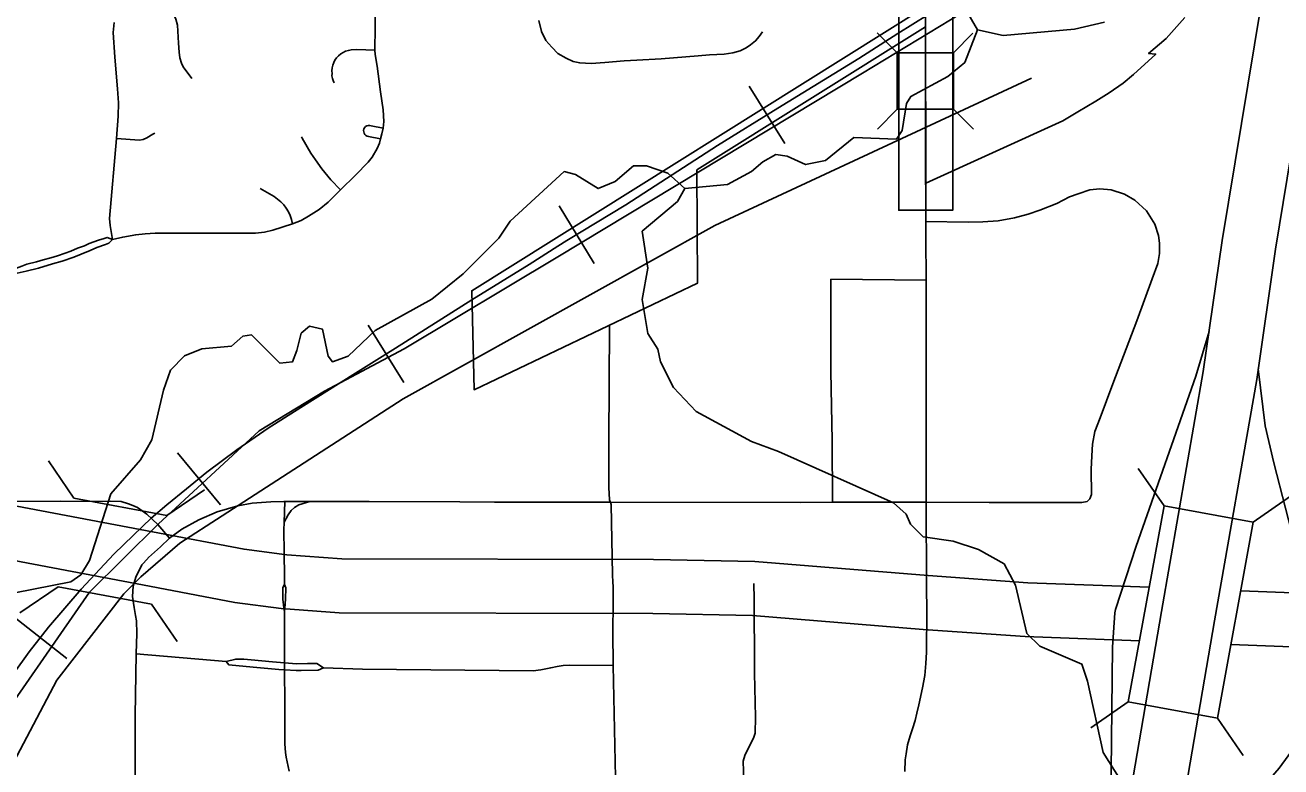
# Model space of a CAD drawing. Extents: x -1403959 to 81668, y -1400582 to 11018.
# Drawn here: x 7677.6 to 7812.6, y 8302.4 to 8382.1 of the extents above; entities that cross this region are included whole.
import ezdxf

# ---------------------------------------------------------------- set-up
doc = ezdxf.new("R2010")
doc.units = 0
for name, color, linetype in [('tdCiCityStreetTxt', 7, 'Continuous'), ('tdCiCoBndryTxt', 7, 'Continuous'), ('tdCiRRCL', 7, 'Continuous'), ('tdCiSecText', 7, 'Continuous'), ('tdCiSectLine', 7, 'Continuous'), ('tdCiSectNmbr', 7, 'Continuous'), ('tdCiSectTwpRng', 7, 'Continuous'), ('tdCoClipBndry', 7, 'Continuous'), ('tdCoDivCarto', 7, 'Continuous'), ('tdCoIntCL', 7, 'Continuous'), ('tdCoSecRteBand', 7, 'Continuous'), ('tdCoSurfBitum', 7, 'Continuous'), ('tdCoSurfEarth', 7, 'Continuous')]:
    doc.layers.add(name, color=color, linetype=linetype)

msp = doc.modelspace()

# ---------------------------------------------------------------- linework, layer by layer
at = {"layer": 'tdCiCityStreetTxt'}
for p, q in [((7800.01, 8330.49), (7797.23, 8334.5)), ((7809.59, 8328.74), (7813.61, 8331.52)), ((7796.16, 8309.4), (7800.01, 8330.49)), ((7800.01, 8330.49), (7809.59, 8328.74)), ((7809.59, 8328.74), (7805.75, 8307.65)), ((7796.16, 8309.4), (7792.15, 8306.62)), ((7805.75, 8307.65), (7796.16, 8309.4)), ((7805.75, 8307.65), (7805.75, 8307.65)), ((7805.75, 8307.65), (7808.52, 8303.64))]:
    msp.add_line(p, q, dxfattribs=at)
at = {"layer": 'tdCiCoBndryTxt'}
for points in [[(7774.38, 8381.96), (7774.38, 8384.12)], [(7774.38, 8381.95), (7774.38, 8381.96)], [(7774.39, 8365.15), (7774.39, 8365.94), (7774.38, 8381.95)]]:
    msp.add_lwpolyline(points, dxfattribs=at)
at = {"layer": 'tdCiRRCL'}
msp.add_lwpolyline([(7774.38, 8384.12), (7725.59, 8353.6), (7725.83, 8342.96), (7749.84, 8354.4), (7749.79, 8366.58), (7774.38, 8381.96), (7774.38, 8373.56), (7774.39, 8365.15), (7789.12, 8371.87), (7790.75, 8372.84), (7792.68, 8373.97), (7794.1, 8374.88), (7795.6, 8375.9), (7796.73, 8376.83), (7799.12, 8379.03), (7798.35, 8379.08), (7800.25, 8380.72), (7802.24, 8382.96)], dxfattribs=at)
at = {"layer": 'tdCiSecText'}
for points in [[(7769.18, 8381.31), (7771.32, 8379.17), (7777.37, 8379.17)], [(7779.47, 8381.27), (7777.37, 8379.17), (7777.38, 8373.12)], [(7769.19, 8370.98), (7771.33, 8373.12), (7771.32, 8379.17)], [(7779.52, 8370.98), (7777.38, 8373.12), (7771.33, 8373.12)]]:
    msp.add_lwpolyline(points, dxfattribs=at)
at = {"layer": 'tdCiSectLine'}
msp.add_lwpolyline([(7777.27, 8400.4), (7777.29, 8365.94), (7777.29, 8365.94), (7777.29, 8365.15), (7777.29, 8362.24), (7771.49, 8362.24), (7771.49, 8365.15), (7771.49, 8365.94), (7771.47, 8400.4)], dxfattribs=at)
at = {"layer": 'tdCiSectNmbr'}
for points in [[(7774.39, 8362.55), (7774.39, 8365.15)], [(7774.39, 8359.3), (7774.39, 8361.05), (7774.39, 8362.55)], [(7774.43, 8354.76), (7774.39, 8359.3)], [(7774.43, 8354.74), (7774.43, 8354.76)], [(7774.44, 8330.89), (7774.43, 8354.49), (7774.43, 8354.74)], [(7690.77, 8324.84), (7690.84, 8324.92), (7692.14, 8326.07), (7693.08, 8326.99), (7694.42, 8327.98), (7696.25, 8328.96), (7698.23, 8329.82), (7700.45, 8330.49), (7701.98, 8330.76), (7703.97, 8330.91), (7705.39, 8330.93)], [(7705.39, 8330.93), (7705.5, 8330.93), (7708.17, 8330.93), (7712.84, 8330.93)], [(7705.47, 8322.31), (7705.46, 8322.86), (7705.42, 8325.47), (7705.4, 8327.89), (7705.43, 8328.69), (7705.5, 8330.93)], [(7705.43, 8328.69), (7705.62, 8329.13), (7705.84, 8329.52), (7706.17, 8329.99), (7706.53, 8330.3), (7706.98, 8330.57), (7708.17, 8330.93)], [(7712.84, 8330.93), (7714.57, 8330.93), (7724.32, 8330.9)], [(7724.32, 8330.9), (7728.03, 8330.89), (7730.91, 8330.89)], [(7730.91, 8330.89), (7740.48, 8330.89), (7760.88, 8330.85), (7764.37, 8330.86), (7774.44, 8330.89)], [(7774.49, 8322.06), (7774.44, 8330.89)], [(7689.44, 8318.7), (7689.29, 8319.54), (7689.13, 8320.73), (7689.19, 8321.84), (7689.46, 8322.8), (7690.13, 8324.14), (7690.76, 8324.83)], [(7705.47, 8322.02), (7705.29, 8321.69), (7705.26, 8320.94), (7705.28, 8320.46), (7705.37, 8319.5), (7705.45, 8319.13)], [(7705.47, 8322.02), (7705.47, 8322.31)], [(7705.47, 8319.28), (7705.5, 8319.49), (7705.56, 8320.45), (7705.6, 8321.67), (7705.47, 8322.02)], [(7774.49, 8320.85), (7774.49, 8322.06)], [(7774.5, 8320.08), (7774.49, 8320.85)], [(7774.5, 8319.45), (7774.5, 8320.08)], [(7689.5, 8314.56), (7689.59, 8316.77), (7689.55, 8318.11), (7689.44, 8318.7)], [(7705.45, 8319.13), (7705.47, 8319.28)], [(7705.47, 8313.18), (7705.47, 8313.6), (7705.46, 8317.44), (7705.45, 8319.13)], [(7774.46, 8314.74), (7774.48, 8315.14), (7774.5, 8318.8), (7774.5, 8319.45)], [(7772.16, 8301.93), (7772.19, 8303.19), (7772.27, 8303.83), (7772.44, 8304.8), (7772.72, 8305.76), (7772.96, 8306.52), (7773.24, 8307.41), (7773.44, 8308.21), (7773.64, 8309.1), (7774.04, 8310.91), (7774.28, 8312.23), (7774.41, 8313.52), (7774.46, 8314.74)], [(7689.41, 8302.83), (7689.4, 8307.96), (7689.5, 8314.56)], [(7705.47, 8312.85), (7705.47, 8313.18)], [(7705.58, 8303.97), (7705.49, 8304.91), (7705.49, 8309.28), (7705.47, 8312.85)], [(7705.96, 8301.96), (7705.63, 8303.45), (7705.58, 8303.97)], [(7689.44, 8289.29), (7689.42, 8295.49), (7689.41, 8302.83)]]:
    msp.add_lwpolyline(points, dxfattribs=at)
at = {"layer": 'tdCiSectTwpRng'}
for points in [[(7695.51, 8376.42), (7694.57, 8377.67), (7694.4, 8378.04), (7694.2, 8378.63), (7694.13, 8379.23), (7694.07, 8380.22), (7693.94, 8382.13), (7693.76, 8382.79), (7693.57, 8383.29), (7693.27, 8383.79), (7692.82, 8384.28), (7692.19, 8384.73), (7688.87, 8386.56)], [(7686.96, 8359.12), (7688.06, 8359.36), (7689.47, 8359.62), (7690.46, 8359.72), (7691.56, 8359.78), (7694.67, 8359.77), (7700.96, 8359.78), (7702.32, 8359.79), (7703.3, 8359.89), (7704.2, 8360.09), (7706.32, 8360.8), (7707.23, 8361.14), (7708.05, 8361.61), (7709.18, 8362.33), (7710.14, 8363.1), (7711.49, 8364.46), (7713.09, 8366.03), (7714.45, 8367.42), (7714.87, 8367.96), (7715.4, 8368.89), (7715.66, 8369.47), (7715.76, 8369.92), (7715.91, 8370.45), (7716.05, 8371.08), (7716.14, 8371.79), (7716.05, 8373.05), (7715.77, 8374.96), (7715.4, 8377.72), (7715.22, 8378.98), (7715.18, 8379.44), (7715.25, 8384.32)], [(7686.96, 8359.12), (7686.73, 8360.61), (7686.66, 8361.35), (7686.81, 8363.4), (7687.21, 8367.91), (7687.39, 8369.95), (7687.59, 8372.37), (7687.62, 8373.8), (7687.52, 8375.3), (7687.21, 8378.7), (7687.03, 8381.34), (7687.15, 8382.43)], [(7756.85, 8381.42), (7756.5, 8380.91), (7756.1, 8380.45), (7755.56, 8380.01), (7755.08, 8379.72), (7754.44, 8379.39), (7753.67, 8379.15), (7752.73, 8379.04), (7751.16, 8378.96), (7749.92, 8378.85), (7745.95, 8378.52), (7743.32, 8378.38), (7741.98, 8378.32), (7739.88, 8378.12), (7738.44, 8378.01), (7737.19, 8378.08), (7736.47, 8378.24), (7735.73, 8378.59), (7734.85, 8379.11), (7734.19, 8379.76), (7733.55, 8380.51), (7733.09, 8381.47), (7732.81, 8382.64)], [(7710.8, 8375.96), (7710.68, 8376.18), (7710.6, 8376.42), (7710.56, 8376.68), (7710.58, 8376.93), (7710.56, 8377.23), (7710.58, 8377.54), (7710.64, 8377.83), (7710.75, 8378.12), (7710.88, 8378.39), (7711.06, 8378.64), (7711.26, 8378.86), (7711.5, 8379.06), (7711.75, 8379.22), (7712.03, 8379.34), (7712.32, 8379.43), (7712.62, 8379.48), (7713.24, 8379.52), (7715.18, 8379.44)], [(7715.76, 8369.92), (7714.5, 8370.19), (7714.35, 8370.22), (7714.21, 8370.29), (7714.1, 8370.4), (7714.02, 8370.53), (7713.97, 8370.68), (7713.96, 8370.83), (7714, 8370.99), (7714.07, 8371.12), (7714.18, 8371.24), (7714.31, 8371.32), (7714.46, 8371.36), (7714.62, 8371.37), (7714.77, 8371.33), (7716.05, 8371.08)], [(7687.39, 8369.95), (7689.86, 8369.77), (7690.27, 8369.86), (7690.66, 8370.02), (7691.3, 8370.43), (7691.51, 8370.54)], [(7711.49, 8364.46), (7710.45, 8365.51), (7709.47, 8366.71), (7708.8, 8367.65), (7708.29, 8368.4), (7707.35, 8370), (7707.27, 8370.14)], [(7706.32, 8360.8), (7706.22, 8361.24), (7706.07, 8361.67), (7705.88, 8362.08), (7705.65, 8362.47), (7705.37, 8362.83), (7705.06, 8363.16), (7704.72, 8363.45), (7704.35, 8363.71), (7702.84, 8364.57)], [(7792.04, 8331.24), (7792.21, 8331.7), (7792.19, 8334.4), (7792.23, 8335.87), (7792.31, 8337.09), (7792.58, 8338.47), (7793.13, 8339.95), (7794.49, 8343.58), (7797.07, 8350.38), (7798.74, 8354.86), (7799.35, 8356.54), (7799.52, 8357.6), (7799.52, 8358.71), (7799.43, 8359.53), (7799.01, 8360.77), (7798.13, 8362.17), (7796.88, 8363.32), (7795.77, 8363.97), (7794.34, 8364.45), (7793.09, 8364.54), (7792.04, 8364.45), (7790.78, 8364.01), (7789.86, 8363.68), (7788.5, 8362.99), (7786.66, 8362.25), (7785.4, 8361.81), (7783.92, 8361.42), (7782.16, 8361.12), (7780.54, 8361), (7778.95, 8360.98), (7774.39, 8361.05)], [(7686.96, 8359.12), (7686.39, 8359.32), (7686.06, 8359.22), (7685.46, 8359.02), (7684.97, 8358.84), (7684.46, 8358.66), (7683.94, 8358.44), (7683.19, 8358.16), (7682.47, 8357.85), (7681.87, 8357.62), (7681.04, 8357.34), (7680.32, 8357.14), (7679.52, 8356.91), (7678.79, 8356.72), (7677.75, 8356.44), (7677.2, 8356.25), (7676.63, 8356.03), (7676.05, 8355.77), (7675.93, 8355.52)], [(7675.93, 8355.52), (7676.41, 8355.43), (7677.67, 8355.69), (7679.01, 8356.02), (7680.53, 8356.48), (7681.54, 8356.76), (7682.82, 8357.22), (7683.59, 8357.51), (7684.56, 8357.93), (7685.27, 8358.23), (7686.2, 8358.57), (7686.58, 8358.71), (7686.96, 8359.12)], [(7764.37, 8330.9), (7764.32, 8337.45), (7764.2, 8344.95), (7764.2, 8354.83), (7774.43, 8354.74)], [(7740.47, 8330.91), (7740.4, 8331.13), (7740.34, 8332.45), (7740.33, 8333.4), (7740.34, 8337.38), (7740.38, 8349.9)], [(7672.94, 8330.98), (7673.44, 8330.91), (7675.91, 8330.93), (7681.38, 8330.99), (7684.75, 8330.95), (7686.8, 8330.97), (7687.89, 8330.93), (7688.69, 8330.7), (7689.14, 8330.52)], [(7740.49, 8330.86), (7740.48, 8330.89), (7740.47, 8330.91)], [(7740.8, 8321.8), (7740.8, 8321.81), (7740.77, 8322.27), (7740.72, 8323.07), (7740.57, 8330.62), (7740.49, 8330.86)], [(7774.44, 8330.89), (7774.44, 8330.89), (7781.21, 8330.85), (7788.51, 8330.83)], [(7788.51, 8330.83), (7789.44, 8330.82), (7791.16, 8330.85), (7791.74, 8330.95)], [(7791.74, 8330.95), (7791.75, 8330.95), (7792.04, 8331.24)], [(7689.14, 8330.52), (7689.67, 8330.3), (7690.66, 8329.59), (7691.83, 8328.46), (7693.08, 8326.99)], [(7740.8, 8319.31), (7740.8, 8321.42), (7740.8, 8321.8)], [(7752.22, 8279.71), (7752.18, 8280.82), (7752.21, 8281.77), (7752.3, 8282.3), (7752.67, 8283.65), (7753.81, 8286.2), (7754.4, 8287.71), (7754.75, 8288.61), (7754.9, 8289.21), (7754.99, 8290.37), (7754.96, 8291.96), (7754.92, 8295.94), (7754.83, 8299.29), (7754.8, 8301.97), (7754.78, 8303.04), (7754.95, 8303.65), (7755.3, 8304.41), (7755.66, 8305.09), (7755.91, 8305.62), (7756.04, 8306.05), (7756.08, 8307.76), (7755.98, 8312.51), (7755.93, 8320.99), (7755.92, 8321.58)], [(7755.92, 8321.58), (7755.91, 8322.12)], [(7740.8, 8313.32), (7740.74, 8316.95), (7740.77, 8317.87), (7740.8, 8319.1)], [(7740.8, 8319.1), (7740.8, 8319.18), (7740.8, 8319.31)], [(7689.5, 8314.56), (7699.18, 8313.76)], [(7705.47, 8313.6), (7704.18, 8313.7), (7701.86, 8313.93), (7701.1, 8314), (7700.22, 8314.01), (7699.18, 8313.76)], [(7699.18, 8313.76), (7699.47, 8313.4), (7702.07, 8313.15), (7704.83, 8312.88), (7705.47, 8312.85)], [(7707.91, 8313.52), (7706.75, 8313.51), (7705.47, 8313.6)], [(7709.63, 8313.06), (7708.92, 8313.53), (7707.91, 8313.52)], [(7709.63, 8313.06), (7713.83, 8312.93), (7732.17, 8312.76), (7733.01, 8312.84), (7734.07, 8313.07), (7734.76, 8313.2), (7735.4, 8313.3), (7736.13, 8313.34), (7740.8, 8313.32)], [(7741.05, 8301.28), (7740.8, 8313.32)], [(7705.47, 8312.85), (7706.72, 8312.79), (7707.24, 8312.79)], [(7707.24, 8312.79), (7709.09, 8312.81), (7709.63, 8313.06)]]:
    msp.add_lwpolyline(points, dxfattribs=at)
at = {"layer": 'tdCoClipBndry'}
msp.add_lwpolyline([(7774.36, 8364.99), (7774.33, 8427.25), (7774.46, 8524.47), (7775, 8621.23), (7775.05, 8649.25)], dxfattribs=at)
at = {"layer": 'tdCoDivCarto'}
for points in [[(7740.48, 8202.43), (7752.88, 8214.77), (7759.81, 8221.52), (7759.81, 8221.52), (7773.36, 8234.84), (7777.13, 8238.96), (7779.86, 8242.49), (7782.21, 8246.07), (7784.14, 8249.3), (7785.85, 8252.55), (7787.72, 8256.83), (7788.89, 8259.9), (7790.52, 8265.3), (7791.78, 8271.94), (7794.06, 8286.08), (7799.72, 8319.13), (7804.23, 8344.92), (7806.27, 8358.99), (7812.48, 8396.77)], [(7744.63, 8198.37), (7756.94, 8210.62), (7777.54, 8230.81), (7781.58, 8235.22), (7784.58, 8239.11), (7787.13, 8242.99), (7789.2, 8246.47), (7791.08, 8250.03), (7793.09, 8254.63), (7794.38, 8258.01), (7796.16, 8263.91), (7797.5, 8270.98), (7799.78, 8285.09), (7805.43, 8318.13), (7809.97, 8344.07), (7812, 8358.08), (7818.2, 8395.81)], [(7655.44, 8333.66), (7663.37, 8332.96), (7691.27, 8327.69), (7701.11, 8325.81), (7705.7, 8325.2), (7711.62, 8324.77), (7745.13, 8324.71), (7756, 8324.48), (7774.66, 8322.98), (7785.38, 8322.21), (7798.41, 8321.72)], [(7655.04, 8327.87), (7662.55, 8327.21), (7690.18, 8321.99), (7700.11, 8320.09), (7705.09, 8319.43), (7711.32, 8318.98), (7745.07, 8318.9), (7755.77, 8318.68), (7774.12, 8317.2), (7785.07, 8316.42), (7797.36, 8315.96)], [(7808.25, 8321.36), (7852.18, 8319.65), (7881.11, 8318.59)], [(7807.19, 8315.58), (7851.99, 8313.85), (7880.93, 8312.79)]]:
    msp.add_lwpolyline(points, dxfattribs=at)
at = {"layer": 'tdCoIntCL'}
for points in [[(7794.08, 8286.21), (7794.25, 8295.3), (7794.48, 8315.28), (7794.72, 8318.98), (7794.79, 8319.32), (7797.02, 8326.14), (7803.43, 8344.43), (7804.85, 8349.23)], [(7799.56, 8283.73), (7800.88, 8286.76), (7803.38, 8291.29), (7805.62, 8294.48), (7812.4, 8302.28), (7814.04, 8304.54), (7815.16, 8306.95), (7815.77, 8309.4), (7815.99, 8314.43), (7815.95, 8317.88), (7815.9, 8318.22), (7814.33, 8325.35), (7811.8, 8335.11), (7810.88, 8339.09), (7810.13, 8345.22)]]:
    msp.add_lwpolyline(points, dxfattribs=at)
at = {"layer": 'tdCoSecRteBand'}
for p, q in [((7759.24, 8369.42), (7755.41, 8375.58)), ((7738.74, 8356.52), (7734.98, 8362.72)), ((7718.28, 8343.72), (7714.44, 8349.88)), ((7698.56, 8330.58), (7693.96, 8336.19)), ((7684.51, 8321.19), (7691.86, 8328.5)), ((7682.07, 8314.08), (7676.36, 8318.56))]:
    msp.add_line(p, q, dxfattribs=at)
for points in [[(7691.86, 8328.5), (7702.73, 8338.54), (7709.77, 8342.8), (7718.33, 8347.35), (7734.85, 8357.23), (7767.59, 8376.99), (7785.33, 8387.78), (7789.5, 8391.32)], [(7774.61, 8383.26), (7771.39, 8381.23), (7767.2, 8378.57), (7758.48, 8373.22), (7752.01, 8369.2), (7745.31, 8364.87), (7742.16, 8362.84), (7735.82, 8358.99), (7734.83, 8358.39), (7731.74, 8356.4), (7725.58, 8352.62), (7717.39, 8347.44), (7713.08, 8344.75), (7707.22, 8341.05), (7703.71, 8338.83), (7700.32, 8336.49), (7697.11, 8334.09), (7694.93, 8332.3), (7692.82, 8330.59), (7691.11, 8329.15), (7689.23, 8327.32), (7687.12, 8325.27), (7683.61, 8321.51), (7680.1, 8317.44), (7678, 8314.77), (7674.71, 8310.25)], [(7674.71, 8310.25), (7678, 8314.77), (7680.1, 8317.44), (7683.61, 8321.51), (7687.12, 8325.27), (7689.23, 8327.32), (7691.11, 8329.15), (7692.82, 8330.59), (7694.93, 8332.3), (7697.11, 8334.09), (7700.32, 8336.49), (7703.71, 8338.83), (7707.22, 8341.05), (7713.08, 8344.75), (7717.39, 8347.44), (7725.58, 8352.62), (7731.74, 8356.4), (7734.83, 8358.39), (7735.82, 8358.99), (7742.16, 8362.84), (7745.31, 8364.87), (7752.01, 8369.2), (7758.48, 8373.22), (7767.2, 8378.57), (7771.39, 8381.23), (7774.61, 8383.26)], [(7694.21, 8326.47), (7698.74, 8329.39), (7718.22, 8341.98), (7751.72, 8360.61), (7785.75, 8376.44)], [(7688.18, 8321.02), (7690.02, 8322.85), (7694.21, 8326.47)], [(7501.68, 8253), (7525.64, 8246.21), (7582.4, 8225.9), (7606.28, 8220.05), (7615.18, 8218.76), (7630.67, 8219.28), (7635.44, 8221.08), (7641.96, 8225.42), (7644.87, 8228.93), (7649.17, 8237.46), (7650.86, 8242.65), (7654.57, 8258.82), (7664.88, 8289.64), (7673.02, 8304.73), (7684.51, 8321.19)], [(7648.25, 8230.6), (7649.46, 8232.12), (7654.68, 8243.71), (7656.24, 8256.53), (7659.79, 8268.73), (7664.54, 8277.12), (7670.07, 8287.33), (7675.6, 8301.52), (7680.98, 8311.73), (7688.18, 8321.02)]]:
    msp.add_lwpolyline(points, dxfattribs=at)
at = {"layer": 'tdCoSurfBitum'}
for points in [[(7793.61, 8382.48), (7790.4, 8381.72), (7782.71, 8381.04), (7779.96, 8381.65), (7778.28, 8384.55)], [(7779.96, 8381.65), (7778.58, 8378.14), (7776.75, 8376.61), (7772.78, 8374.48), (7772.32, 8373.71), (7771.86, 8370.81), (7771.25, 8369.9), (7766.66, 8370.05), (7763.61, 8367.61), (7761.47, 8367.16), (7759.49, 8368.07), (7758.26, 8368.23), (7756.89, 8367.46), (7755.67, 8366.4), (7753.07, 8365.02), (7748.49, 8364.57)], [(7795.3, 8301.06), (7793.47, 8303.97), (7791.79, 8311.63), (7791.18, 8313.46), (7786.65, 8315.38), (7785.27, 8316.75), (7784.05, 8321.95), (7782.83, 8324.24), (7780.08, 8325.77), (7777.34, 8326.68), (7774.13, 8327.14), (7772.76, 8328.52), (7772.3, 8329.59), (7770.92, 8330.81), (7758.56, 8336.32), (7755.66, 8337.39), (7749.7, 8340.6), (7747.26, 8343.19), (7745.88, 8345.94), (7745.58, 8347.32), (7744.51, 8349), (7743.9, 8352.66), (7744.51, 8356.02), (7743.91, 8359.99), (7747.72, 8363.19), (7748.49, 8364.57), (7746.66, 8366.25), (7744.37, 8367.01), (7742.99, 8367.01), (7741.01, 8365.34), (7739.17, 8364.57), (7736.73, 8366.1), (7735.51, 8366.41), (7729.7, 8361.07), (7728.48, 8359.24), (7724.66, 8355.42), (7721.3, 8352.68), (7715.19, 8349.32), (7712.29, 8346.57), (7710.61, 8345.97), (7710.15, 8346.58), (7709.54, 8349.48), (7708.16, 8349.78), (7707.25, 8349.02), (7706.79, 8347.19), (7706.33, 8345.97), (7704.96, 8345.82), (7701.9, 8348.87), (7700.99, 8348.72), (7699.76, 8347.65), (7696.56, 8347.35), (7694.72, 8346.59), (7693.2, 8345.06), (7692.43, 8342.92), (7691.21, 8337.58), (7689.98, 8335.44), (7686.78, 8331.78), (7684.48, 8324.61), (7683.56, 8323.08), (7682.5, 8322.32), (7672.41, 8320.34)]]:
    msp.add_lwpolyline(points, dxfattribs=at)
at = {"layer": 'tdCoSurfEarth'}
for p, q in [((7682.82, 8331.31), (7680.07, 8335.33)), ((7692.82, 8329.45), (7696.84, 8332.2)), ((7682.82, 8331.31), (7692.82, 8329.45)), ((7681.12, 8321.78), (7677.02, 8318.97)), ((7691.14, 8319.92), (7681.12, 8321.78)), ((7691.14, 8319.92), (7693.9, 8315.9))]:
    msp.add_line(p, q, dxfattribs=at)

doc.saveas('drawing.dxf')
